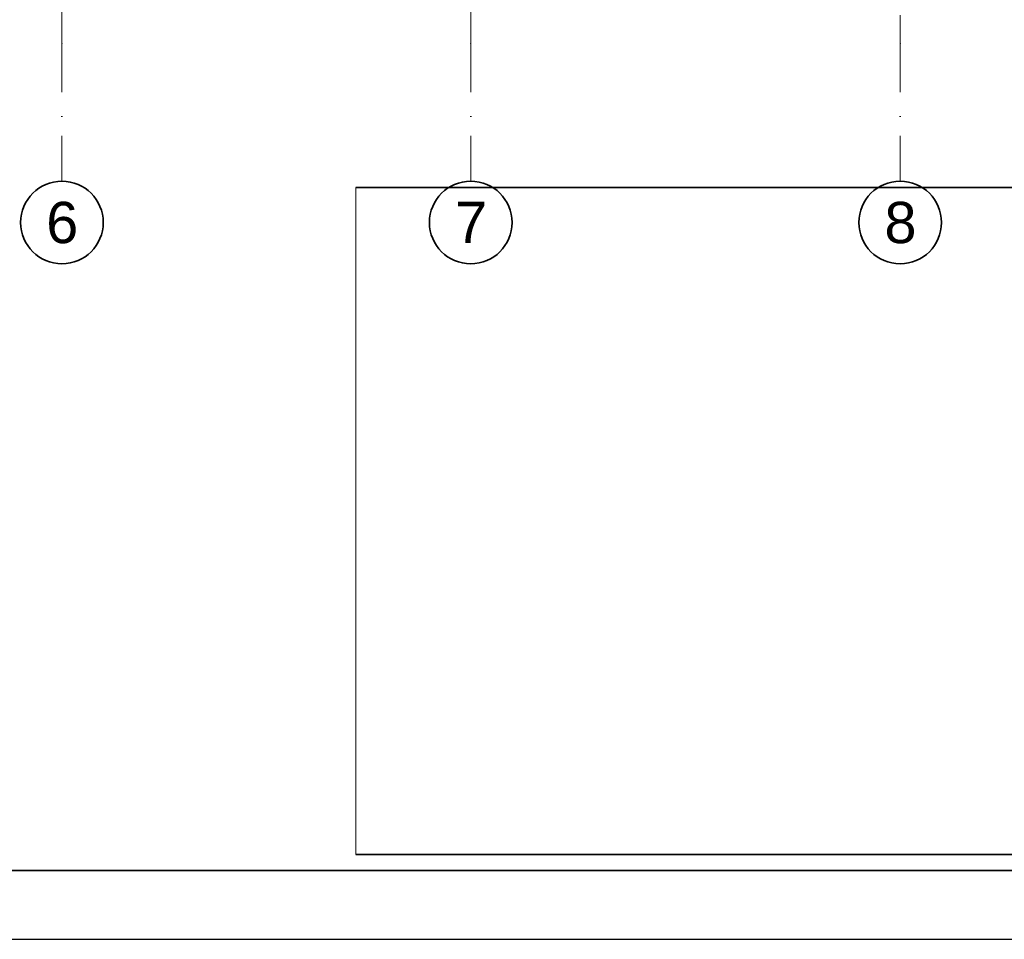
# Model space of a CAD drawing. Header units: millimetres. Extents: x -1465 to 393277, y -3788 to 454312.
# Tile 804 of 958: x 32473 to 39627, y 424612 to 431293. Entities that reach past the tile are written whole.
import ezdxf

# ---------------------------------------------------------------- set-up
doc = ezdxf.new("R2010")
doc.units = ezdxf.units.MM
doc.header["$XCLIPFRAME"] = 2
doc.linetypes.add('Kropki i Kreski', pattern=[6.702778, 3.527778, -1.763889, 0, -1.411111])
doc.layers.add('arch tabela_Nr_Pióra__100', color=7, linetype='Continuous', lineweight=20)
doc.layers.add('CP_FRREF', color=251, linetype='Continuous', lineweight=35)
doc.layers.add('CP_LINENORM', color=253, linetype='Continuous')
doc.layers.add('Konstrukcja - Siatka mod', color=8, linetype='Continuous')
doc.styles.add('STYL_AUTOMATYCZNY_1', font='ARIALN.TTF')
picture_1 = doc.add_image_def('image4.tif', size_in_pixel=(2126, 2126))

msp = doc.modelspace()

# ---------------------------------------------------------------- linework, layer by layer
at = {"color": 7, "linetype": 'Continuous', "lineweight": 35}
for p, q in [((34914.2, 430073), (52914.2, 430073)), ((35689.7, 430073), (52646.4, 430073)), ((34914.2, 425228.2), (52914.2, 425228.2))]:
    msp.add_line(p, q, dxfattribs=at)
at = {"layer": 'CP_FRREF'}
msp.add_line((34.5, 425112), (53034.5, 425112), dxfattribs=at)
at = {"layer": 'CP_LINENORM', "linetype": 'Continuous'}
msp.add_line((-1465.5, 424612), (53534.5, 424612), dxfattribs=at)
at = {"layer": 'Konstrukcja - Siatka mod', "color": 8, "linetype": 'Kropki i Kreski', "lineweight": 13, "ltscale": 100}
for p, q in [((32780, 431120), (32780, 448084.8)), ((35750, 431120), (35750, 448084.8)), ((38870, 448084.8), (38870, 431120)), ((32780, 431120), (32780, 430120)), ((35750, 431120), (35750, 430120)), ((38870, 431120), (38870, 430120))]:
    msp.add_line(p, q, dxfattribs=at)
at = {"layer": 'Konstrukcja - Siatka mod', "color": 8, "linetype": 'Continuous', "lineweight": 35, "ltscale": 100}
for centre in [(32780, 429820), (35750, 429820), (38870, 429820)]:
    msp.add_circle(centre, 300, dxfattribs=at)
at = {"layer": 'Konstrukcja - Siatka mod', "color": 8, "linetype": 'Kropki i Kreski', "lineweight": 13, "ltscale": 100}
for p in [(32780, 431120), (32780, 431120), (35750, 431120), (35750, 431120), (38870, 431120), (38870, 431120)]:
    msp.add_point(p, dxfattribs=at)

# ---------------------------------------------------------------- texts
at = {"layer": 'Konstrukcja - Siatka mod', "color": 8, "linetype": 'Continuous', "lineweight": 13, "char_height": 300, "attachment_point": 1, "style": 'STYL_AUTOMATYCZNY_1'}
for s, insert in [('\\A1;{\\pql;\\pt0;\\fArial|b0|i0|c238|p0;\\W1.000000;6}', (32665.6, 429970)), ('\\A1;{\\pql;\\pt0;\\fArial|b0|i0|c238|p0;\\W1.000000;7}', (35635.6, 429970)), ('\\A1;{\\pql;\\pt0;\\fArial|b0|i0|c238|p0;\\W1.000000;8}', (38755.6, 429970))]:
    msp.add_mtext(s, dxfattribs=dict(at, insert=insert))

# ---------------------------------------------------------------- pictures from other files: only their frames are drawn
at = {"layer": 'arch tabela_Nr_Pióra__100', "linetype": 'Continuous'}
image = msp.add_image(picture_1, insert=(34914.2, 425228.2), size_in_units=(5000, 5000), dxfattribs=at)
image.set_boundary_path([(-0.5, 65.5), (2059.76, 2125.5)])

doc.saveas('drawing.dxf')
